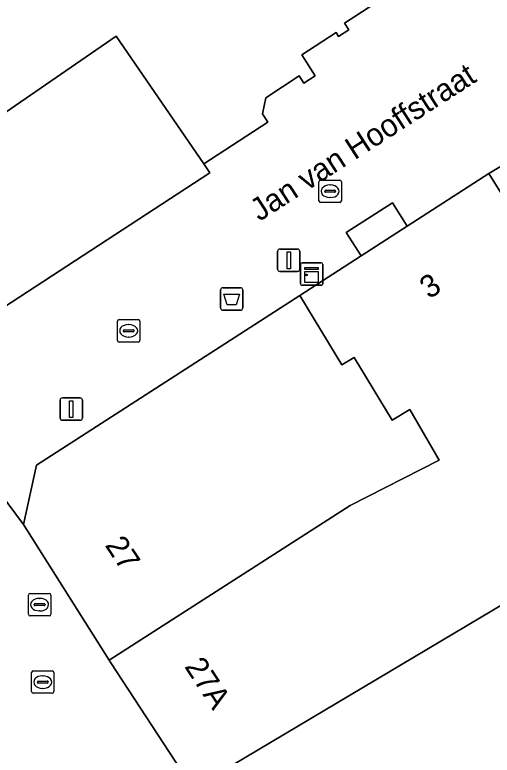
# Model space of a CAD drawing. Extents: x 161087 to 161926, y 382572 to 383873.
# Drawn here: x 161329.21 to 161350.49, y 383268.6 to 383301.6 of the extents above; entities that cross this region are included whole.
import ezdxf

# ---------------------------------------------------------------- set-up
doc = ezdxf.new("R2010")
doc.units = 0
for name, color, linetype in [('IMGEO_Afvalbak', 7, 'Continuous'), ('IMGEO_Brandkraan', 7, 'Continuous'), ('IMGEO_Kast', 7, 'Continuous'), ('IMGEO_Kolk', 7, 'Continuous'), ('IMGEO_Lichtmast', 7, 'Continuous'), ('IMGEO_Openbare_ruimte_label', 7, 'Continuous'), ('IMGEO_Pand', 7, 'Continuous'), ('IMGEO_Pand_nummerreeks', 7, 'Continuous'), ('IMGEO_Pand_overbouw', 7, 'Continuous'), ('IMGEO_Voetgangersgebied_open', 7, 'Continuous')]:
    doc.layers.add(name, color=color, linetype=linetype)

msp = doc.modelspace()

# ---------------------------------------------------------------- linework, layer by layer
at = {"layer": 'IMGEO_Afvalbak'}
for p, q in [((161338.477, 383289.433), (161339.267, 383289.433)), ((161339.267, 383289.433), (161338.477, 383289.433)), ((161338.377, 383288.533), (161338.377, 383289.333)), ((161338.377, 383289.333), (161338.377, 383288.533)), ((161339.367, 383289.333), (161339.367, 383288.533)), ((161339.367, 383288.533), (161339.367, 383289.333)), ((161339.267, 383288.433), (161338.477, 383288.433)), ((161338.477, 383288.433), (161339.267, 383288.433))]:
    msp.add_line(p, q, dxfattribs=at)
msp.add_lwpolyline([(161338.52, 383289.147), (161339.224, 383289.147), (161339.075, 383288.677), (161338.669, 383288.677), (161338.52, 383289.147)], dxfattribs=at)
for centre, start, end in [((161338.477, 383289.333), 90, 180), ((161338.477, 383289.333), 90, 180), ((161339.267, 383289.333), 0, 90), ((161339.267, 383289.333), 360, 90), ((161338.477, 383288.533), 180, 270), ((161338.477, 383288.533), 180, 270), ((161339.267, 383288.533), 270, 0), ((161339.267, 383288.533), 270, 0)]:
    msp.add_arc(centre, 0.1, start, end, dxfattribs=at)
at = {"layer": 'IMGEO_Brandkraan'}
for p, q in [((161329.811, 383274.884), (161329.811, 383275.736)), ((161329.886, 383275.81), (161330.738, 383275.81)), ((161330.299, 383275.59), (161330.324, 383275.59)), ((161330.812, 383275.736), (161330.812, 383274.884)), ((161330.07, 383275.304), (161330.07, 383275.316)), ((161330.508, 383275.267), (161330.11, 383275.267)), ((161330.113, 383275.353), (161330.511, 383275.353)), ((161330.554, 383275.316), (161330.554, 383275.304)), ((161330.322, 383275.03), (161330.297, 383275.03)), ((161330.738, 383274.81), (161329.886, 383274.81))]:
    msp.add_line(p, q, dxfattribs=at)
for points in [[(161329.811, 383274.884), (161329.811, 383275.736)], [(161329.886, 383275.81), (161330.738, 383275.81)], [(161330.812, 383275.736), (161330.812, 383274.884)], [(161330.738, 383274.81), (161329.886, 383274.81)]]:
    msp.add_lwpolyline(points, dxfattribs=at)
for centre, radius, start, end in [((161329.888, 383275.734), 0.0765, 91.552, 178.448), ((161329.888, 383275.734), 0.0765, 91.552, 178.448), ((161330.736, 383275.734), 0.0765, 1.552, 88.448), ((161330.736, 383275.734), 0.0765, 1.552, 88.448), ((161330.11, 383275.313), 0.0403, 85.8775, 175.7526), ((161330.107, 383275.303), 0.0366, 178.938, 274.7102), ((161330.511, 383275.31), 0.043, 264.8664, 352.4533), ((161330.515, 383275.315), 0.0386, 1.7309, 96.639), ((161329.888, 383274.886), 0.0765, 181.552, 268.448), ((161329.888, 383274.886), 0.0765, 181.552, 268.448), ((161330.736, 383274.886), 0.0765, 271.552, 358.448), ((161330.736, 383274.886), 0.0765, 271.552, 358.448)]:
    msp.add_arc(centre, radius, start, end, dxfattribs=at)
for centre, major_axis, ratio, start_param, end_param in [((161330.298, 383275.31), (-0.387, 0.002), 0.722429, 4.712389, 7.853982), ((161330.323, 383275.31), (-0.39, 0.002), 0.717154, 1.570796, 4.712389)]:
    msp.add_ellipse(centre, major_axis=major_axis, ratio=ratio, start_param=start_param, end_param=end_param, dxfattribs=at)
at = {"layer": 'IMGEO_Kast'}
for p, q in [((161341.937, 383289.618), (161341.937, 383290.459)), ((161341.937, 383290.459), (161341.937, 383289.618)), ((161342.012, 383290.543), (161342.853, 383290.543)), ((161342.853, 383290.543), (161342.012, 383290.543)), ((161342.937, 383290.468), (161342.937, 383289.627)), ((161342.937, 383289.627), (161342.937, 383290.468)), ((161342.862, 383289.543), (161342.021, 383289.543)), ((161342.021, 383289.543), (161342.862, 383289.543))]:
    msp.add_line(p, q, dxfattribs=at)
for points in [[(161342.132, 383290.333), (161342.732, 383290.333), (161342.732, 383290.248), (161342.132, 383290.248), (161342.132, 383290.333)], [(161342.132, 383290.158), (161342.732, 383290.158), (161342.732, 383289.669), (161342.132, 383289.669), (161342.132, 383290.158)]]:
    msp.add_lwpolyline(points, dxfattribs=at)
msp.add_circle((161342.216, 383290.007), 0.0377, dxfattribs=at)
for centre, start, end in [((161342.015, 383290.465), 92.4484, 184.2845), ((161342.015, 383290.465), 92.4484, 184.2845), ((161342.859, 383290.465), 2.4484, 94.2845), ((161342.859, 383290.465), 2.4484, 94.2845), ((161342.015, 383289.621), 182.4484, 274.2845), ((161342.015, 383289.621), 182.4484, 274.2845), ((161342.859, 383289.621), 272.4484, 4.2845), ((161342.859, 383289.621), 272.4484, 4.2845)]:
    msp.add_arc(centre, 0.0779, start, end, dxfattribs=at)
at = {"layer": 'IMGEO_Kolk'}
for p, q in [((161342.765, 383293.308), (161342.765, 383294.16)), ((161342.84, 383294.234), (161343.692, 383294.234)), ((161343.253, 383294.014), (161343.278, 383294.014)), ((161343.766, 383294.16), (161343.766, 383293.308)), ((161343.024, 383293.728), (161343.024, 383293.74)), ((161343.462, 383293.691), (161343.064, 383293.691)), ((161343.067, 383293.777), (161343.465, 383293.777)), ((161343.508, 383293.74), (161343.508, 383293.728)), ((161343.276, 383293.454), (161343.251, 383293.454)), ((161343.692, 383293.234), (161342.84, 383293.234)), ((161333.782, 383287.088), (161333.782, 383287.94)), ((161333.857, 383288.014), (161334.709, 383288.014)), ((161334.27, 383287.794), (161334.295, 383287.794)), ((161334.783, 383287.94), (161334.783, 383287.088)), ((161334.041, 383287.508), (161334.041, 383287.52)), ((161334.479, 383287.471), (161334.081, 383287.471)), ((161334.084, 383287.557), (161334.482, 383287.557)), ((161334.525, 383287.52), (161334.525, 383287.508)), ((161334.293, 383287.234), (161334.268, 383287.234)), ((161334.709, 383287.014), (161333.857, 383287.014)), ((161329.951, 383271.431), (161329.951, 383272.283)), ((161330.026, 383272.357), (161330.878, 383272.357)), ((161330.952, 383272.283), (161330.952, 383271.431)), ((161330.21, 383271.851), (161330.21, 383271.863)), ((161330.253, 383271.9), (161330.651, 383271.9)), ((161330.439, 383272.137), (161330.464, 383272.137)), ((161330.694, 383271.863), (161330.694, 383271.851)), ((161330.648, 383271.814), (161330.25, 383271.814)), ((161330.462, 383271.577), (161330.437, 383271.577)), ((161330.878, 383271.357), (161330.026, 383271.357))]:
    msp.add_line(p, q, dxfattribs=at)
for points in [[(161342.765, 383293.308), (161342.765, 383294.16)], [(161342.84, 383294.234), (161343.692, 383294.234)], [(161343.766, 383294.16), (161343.766, 383293.308)], [(161343.692, 383293.234), (161342.84, 383293.234)], [(161333.782, 383287.088), (161333.782, 383287.94)], [(161333.857, 383288.014), (161334.709, 383288.014)], [(161334.783, 383287.94), (161334.783, 383287.088)], [(161334.709, 383287.014), (161333.857, 383287.014)], [(161329.951, 383271.431), (161329.951, 383272.283)], [(161330.026, 383272.357), (161330.878, 383272.357)], [(161330.952, 383272.283), (161330.952, 383271.431)], [(161330.878, 383271.357), (161330.026, 383271.357)]]:
    msp.add_lwpolyline(points, dxfattribs=at)
for centre, radius, start, end in [((161342.842, 383294.158), 0.0765, 91.552, 178.448), ((161342.842, 383294.158), 0.0765, 91.552, 178.448), ((161343.69, 383294.158), 0.0765, 1.552, 88.448), ((161343.69, 383294.158), 0.0765, 1.552, 88.448), ((161343.064, 383293.737), 0.0403, 85.8775, 175.7526), ((161343.061, 383293.727), 0.0366, 178.938, 274.7102), ((161343.465, 383293.734), 0.043, 264.8664, 352.4533), ((161343.469, 383293.739), 0.0386, 1.7309, 96.639), ((161342.842, 383293.31), 0.0765, 181.552, 268.448), ((161342.842, 383293.31), 0.0765, 181.552, 268.448), ((161343.69, 383293.31), 0.0765, 271.552, 358.448), ((161343.69, 383293.31), 0.0765, 271.552, 358.448), ((161333.859, 383287.938), 0.0765, 91.552, 178.448), ((161333.859, 383287.938), 0.0765, 91.552, 178.448), ((161334.707, 383287.938), 0.0765, 1.552, 88.448), ((161334.707, 383287.938), 0.0765, 1.552, 88.448), ((161334.081, 383287.517), 0.0403, 85.8775, 175.7526), ((161334.078, 383287.507), 0.0366, 178.938, 274.7102), ((161334.482, 383287.514), 0.043, 264.8664, 352.4533), ((161334.486, 383287.519), 0.0386, 1.7309, 96.639), ((161333.859, 383287.09), 0.0765, 181.552, 268.448), ((161333.859, 383287.09), 0.0765, 181.552, 268.448), ((161334.707, 383287.09), 0.0765, 271.552, 358.448), ((161334.707, 383287.09), 0.0765, 271.552, 358.448), ((161330.028, 383272.281), 0.0765, 91.552, 178.448), ((161330.028, 383272.281), 0.0765, 91.552, 178.448), ((161330.876, 383272.281), 0.0765, 1.552, 88.448), ((161330.876, 383272.281), 0.0765, 1.552, 88.448), ((161330.25, 383271.86), 0.0403, 85.8775, 175.7526), ((161330.655, 383271.862), 0.0386, 1.7309, 96.639), ((161330.247, 383271.85), 0.0366, 178.938, 274.7102), ((161330.651, 383271.857), 0.043, 264.8664, 352.4533), ((161330.028, 383271.433), 0.0765, 181.552, 268.448), ((161330.028, 383271.433), 0.0765, 181.552, 268.448), ((161330.876, 383271.433), 0.0765, 271.552, 358.448), ((161330.876, 383271.433), 0.0765, 271.552, 358.448)]:
    msp.add_arc(centre, radius, start, end, dxfattribs=at)
for centre, major_axis, ratio, start_param, end_param in [((161343.252, 383293.734), (-0.387, 0.002), 0.722429, 4.712389, 7.853982), ((161343.277, 383293.734), (-0.39, 0.002), 0.717154, 1.570796, 4.712389), ((161334.269, 383287.514), (-0.387, 0.002), 0.722429, 4.712389, 7.853982), ((161334.294, 383287.514), (-0.39, 0.002), 0.717154, 1.570796, 4.712389), ((161330.438, 383271.857), (-0.387, 0.002), 0.722429, 4.712389, 7.853982), ((161330.463, 383271.857), (-0.39, 0.002), 0.717154, 1.570796, 4.712389)]:
    msp.add_ellipse(centre, major_axis=major_axis, ratio=ratio, start_param=start_param, end_param=end_param, dxfattribs=at)
at = {"layer": 'IMGEO_Lichtmast'}
for p, q in [((161340.923, 383290.257), (161340.923, 383291.057)), ((161340.923, 383291.057), (161340.923, 383290.257)), ((161341.023, 383291.157), (161341.813, 383291.157)), ((161341.813, 383291.157), (161341.023, 383291.157)), ((161341.913, 383291.057), (161341.913, 383290.257)), ((161341.913, 383290.257), (161341.913, 383291.057)), ((161341.813, 383290.157), (161341.023, 383290.157)), ((161341.023, 383290.157), (161341.813, 383290.157)), ((161331.227, 383283.624), (161331.227, 383284.424)), ((161331.227, 383284.424), (161331.227, 383283.624)), ((161331.327, 383284.524), (161332.117, 383284.524)), ((161332.117, 383284.524), (161331.327, 383284.524)), ((161332.217, 383284.424), (161332.217, 383283.624)), ((161332.217, 383283.624), (161332.217, 383284.424)), ((161332.117, 383283.524), (161331.327, 383283.524)), ((161331.327, 383283.524), (161332.117, 383283.524))]:
    msp.add_line(p, q, dxfattribs=at)
for points in [[(161341.343, 383291.032), (161341.493, 383291.032), (161341.493, 383290.282), (161341.343, 383290.282), (161341.343, 383291.032)], [(161331.647, 383284.399), (161331.797, 383284.399), (161331.797, 383283.649), (161331.647, 383283.649), (161331.647, 383284.399)]]:
    msp.add_lwpolyline(points, dxfattribs=at)
for centre, start, end in [((161341.023, 383291.057), 90, 180), ((161341.023, 383291.057), 90, 180), ((161341.813, 383291.057), 0, 90), ((161341.813, 383291.057), 360, 90), ((161341.023, 383290.257), 180, 270), ((161341.023, 383290.257), 180, 270), ((161341.813, 383290.257), 270, 0), ((161341.813, 383290.257), 270, 0), ((161331.327, 383284.424), 90, 180), ((161331.327, 383284.424), 90, 180), ((161332.117, 383284.424), 0, 90), ((161332.117, 383284.424), 360, 90), ((161331.327, 383283.624), 180, 270), ((161331.327, 383283.624), 180, 270), ((161332.117, 383283.624), 270, 0), ((161332.117, 383283.624), 270, 0)]:
    msp.add_arc(centre, 0.1, start, end, dxfattribs=at)
at = {"layer": 'IMGEO_Pand'}
msp.add_lwpolyline([(161322.786, 383304.929), (161315.219, 383300.537), (161315.633, 383299.757), (161319.633, 383293.42), (161320.721, 383291.696), (161333.719, 383300.648), (161337.634, 383294.952), (161340.494, 383296.814), (161340.251, 383297.187), (161340.402, 383297.904), (161341.889, 383298.873), (161342.096, 383298.554), (161342.604, 383298.885), (161342.003, 383299.807), (161343.537, 383300.806), (161343.646, 383300.638), (161344.093, 383300.929), (161343.902, 383301.223), (161347.827, 383303.779)], dxfattribs=at)
for points in [[(161337.634, 383294.952), (161333.719, 383300.648), (161320.721, 383291.696), (161324.449, 383285.791), (161337.896, 383294.548)], [(161366.95, 383286.079), (161365.594, 383288.568), (161359.257, 383299.84), (161353.883, 383296.637), (161350.347, 383294.529), (161359.251, 383280.253), (161337.154, 383267.116), (161343.725, 383257.307), (161359.991, 383267.808), (161361.965, 383264.915), (161367.531, 383268.566), (161370.896, 383263.037), (161374.558, 383257.019), (161382.351, 383261.263), (161378.181, 383267.836), (161372.685, 383276.746)], [(161333.414, 383272.831), (161333.491, 383272.709), (161336.888, 383267.516), (161337.154, 383267.116), (161359.251, 383280.253), (161350.347, 383294.529), (161346.703, 383292.183), (161344.645, 383290.856), (161341.913, 383289.095), (161343.794, 383286.001), (161344.337, 383286.331), (161346.035, 383283.538), (161346.816, 383284.013), (161348.13, 383281.75), (161344.16, 383279.722)], [(161341.913, 383289.095), (161330.171, 383281.525), (161329.587, 383278.877), (161333.414, 383272.831), (161344.16, 383279.722), (161348.13, 383281.75), (161346.816, 383284.013), (161346.035, 383283.538), (161344.337, 383286.331), (161343.794, 383286.001)]]:
    msp.add_lwpolyline(points, close=True, dxfattribs=at)
at = {"layer": 'IMGEO_Pand_overbouw'}
msp.add_lwpolyline([(161344.645, 383290.856), (161346.703, 383292.183), (161346.044, 383293.218), (161343.979, 383291.901)], close=True, dxfattribs=at)
at = {"layer": 'IMGEO_Voetgangersgebied_open'}
for points in [[(161406.192, 383179.115), (161402.415, 383183.112), (161393.427, 383192.624), (161389.746, 383196.821), (161386.186, 383200.88), (161381.245, 383206.275), (161362.835, 383230.58), (161357.629, 383237.454), (161357.515, 383237.604), (161353.391, 383243.283), (161349.46, 383248.698), (161348.514, 383250), (161343.725, 383257.307), (161337.154, 383267.116), (161336.888, 383267.516), (161333.491, 383272.709), (161333.414, 383272.831), (161329.587, 383278.877), (161324.449, 383285.791), (161320.721, 383291.696), (161319.633, 383293.42), (161315.633, 383299.757), (161315.219, 383300.537), (161310.218, 383309.96)], [(161347.827, 383303.779), (161343.902, 383301.223), (161344.093, 383300.929), (161343.646, 383300.638), (161343.537, 383300.806), (161342.003, 383299.807), (161342.604, 383298.885), (161342.096, 383298.554), (161341.889, 383298.873), (161340.402, 383297.904), (161340.251, 383297.187), (161340.494, 383296.814), (161337.634, 383294.952), (161337.896, 383294.548), (161324.449, 383285.791), (161329.587, 383278.877), (161330.171, 383281.525), (161341.913, 383289.095), (161344.645, 383290.856), (161343.979, 383291.901), (161346.044, 383293.218), (161346.703, 383292.183), (161350.347, 383294.529), (161353.883, 383296.637)]]:
    msp.add_lwpolyline(points, dxfattribs=at)
msp.add_lwpolyline([(161344.645, 383290.856), (161346.703, 383292.183), (161346.044, 383293.218), (161343.979, 383291.901)], close=True, dxfattribs=at)

# ---------------------------------------------------------------- texts
at = {"layer": 'IMGEO_Openbare_ruimte_label'}
msp.add_text('Jan van Hooffstraat', height=1, rotation=32.8316, dxfattribs=at).set_placement((161340.112, 383292.368))
at = {"layer": 'IMGEO_Pand_nummerreeks'}
for s, rotation, p in [('3', 32.7936, (161347.676, 383288.905)), ('27', 303.2303, (161333.202, 383277.957)), ('27A', 303.246, (161336.745, 383272.55))]:
    msp.add_text(s, height=1, rotation=rotation, dxfattribs=at).set_placement(p)

doc.saveas('drawing.dxf')
